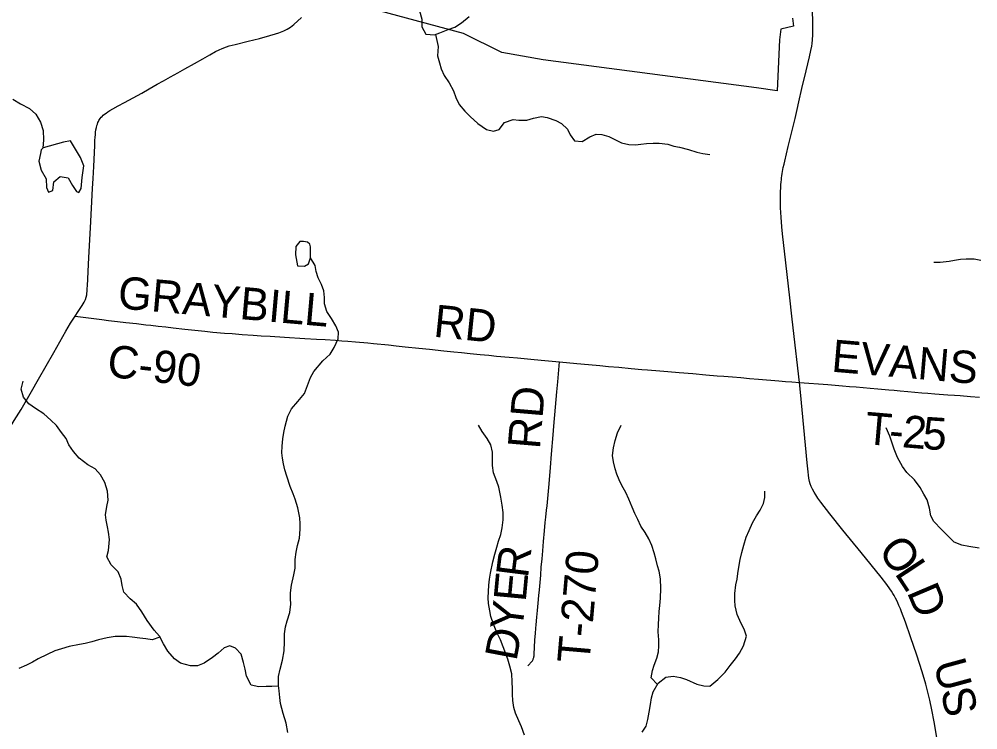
# Model space of a CAD drawing. Extents: x 1451455 to 1749751, y 218250 to 574981.
# Drawn here: x 1563948 to 1572855, y 302883 to 309481 of the extents above; entities that cross this region are included whole.
import ezdxf

# ---------------------------------------------------------------- set-up
doc = ezdxf.new("R2010")
doc.units = 0
for name, color, linetype in [('GM_X_Corporation', 7, 'Continuous'), ('GM_X_County_Road', 7, 'Continuous'), ('GM_X_County_Road_Text', 7, 'Continuous'), ('GM_X_Minor_Lake', 7, 'Continuous'), ('GM_X_Minor_River', 7, 'Continuous'), ('GM_X_Township_Road', 7, 'Continuous'), ('GM_X_Township_Road_Text', 7, 'Continuous')]:
    doc.layers.add(name, color=color, linetype=linetype)

msp = doc.modelspace()

# ---------------------------------------------------------------- linework, layer by layer
at = {"layer": 'GM_X_Corporation'}
msp.add_lwpolyline([(1571132.7, 309491.6), (1571141.2, 309415.4), (1571025.5, 309390), (1571011.4, 309288.4), (1570988.9, 308817.2), (1570797.1, 308842.6), (1568815.4, 309105.1), (1568432.1, 309172.7), (1568075.9, 309348.6), (1567304.8, 309556.1)], dxfattribs=at)
at = {"layer": 'GM_X_County_Road'}
for points in [[(1571196.9, 306106.8), (1571140.4, 306615.5), (1571127.6, 306723), (1571109.1, 306892.6), (1571071.2, 307218.5), (1571040.1, 307489), (1571033.2, 307554.1), (1571026.4, 307642.3), (1571022.7, 307729.5), (1571020.9, 307779.6), (1571020.9, 307874.7), (1571023.1, 307920.3), (1571025.1, 307946.3), (1571027.3, 307968.5), (1571029.5, 307991.6), (1571031.9, 308008.4), (1571034.3, 308027.5), (1571037.3, 308047), (1571040.3, 308066.1), (1571043.5, 308085), (1571047.1, 308103.9), (1571054.1, 308135.6), (1571060.5, 308164.4), (1571091.1, 308298.7), (1571134.9, 308473.6), (1571156.3, 308559.3), (1571175.5, 308641.9), (1571192.5, 308715.1), (1571220.8, 308839.2), (1571260, 309001.8), (1571291.2, 309132.7), (1571304.2, 309190.3), (1571311.1, 309230.2), (1571314.3, 309256.9), (1571317.4, 309288.5), (1571320.5, 309334.5), (1571322.3, 309406.8), (1571321.2, 309468.9), (1571318.2, 309547)], [(1564467.9, 306722.5), (1564497.5, 306765.9), (1564534.6, 306823.2), (1564552.4, 306853.8), (1564563.9, 306879.9), (1564570.3, 306901), (1564575.3, 306920.7), (1564577.9, 306938.5), (1564579.2, 306951.9), (1564580.2, 306966.6), (1564581.1, 306979.9), (1564582.3, 307004.8), (1564595, 307267.4), (1564609.7, 307542.7), (1564629.9, 307909.7), (1564634.7, 308002.2), (1564640.5, 308112.9), (1564649.7, 308309.6), (1564652.4, 308359.5), (1564653.6, 308381.2), (1564656.2, 308409.2), (1564658.6, 308431), (1564661.5, 308452.8), (1564665.8, 308474.2), (1564670.3, 308493.3), (1564674.7, 308507.9), (1564679.5, 308521.5), (1564684.7, 308532.2), (1564689.2, 308541.6), (1564695.3, 308550.9), (1564701.4, 308560.1), (1564709.8, 308571), (1564718.3, 308579.2), (1564729.3, 308589), (1564740.1, 308598.4), (1564756.1, 308610.2), (1564771.8, 308620.9), (1564791.2, 308632.7), (1564816.6, 308647.6), (1564869.2, 308676.5), (1564925.8, 308707.5), (1565087.2, 308795.5), (1565155.3, 308834.2), (1565229.9, 308876.5), (1565287.4, 308908.8), (1565352.8, 308945.4), (1565422.6, 308984.6), (1565487.2, 309020.9), (1565575.7, 309071), (1565653.2, 309114.7), (1565718.6, 309151.6), (1565773.4, 309180.9), (1565806.5, 309197.1), (1565833.8, 309209), (1565875.2, 309224.5), (1565900.3, 309232.8), (1565955.6, 309247.5), (1566074.8, 309276.3), (1566179.6, 309303.4), (1566276.1, 309328.7), (1566330.7, 309344.1), (1566359.8, 309354), (1566405.9, 309372.3), (1566438.5, 309388.7), (1566469.2, 309408.4), (1566500.5, 309432.8), (1566571.1, 309496.9)], [(1563614.6, 304851.9), (1563666.2, 305172.7), (1563681.9, 305263), (1563693.9, 305320.7), (1563708.5, 305377.6), (1563721.3, 305418), (1563732.8, 305448.4), (1563748.3, 305484.4), (1563769.9, 305528.3), (1563799.6, 305582.9), (1563849.3, 305667.7), (1563902.5, 305754.2), (1563965.8, 305857.8), (1564063.9, 306024.7), (1564128.7, 306138.7), (1564269.4, 306386.8), (1564380.6, 306583.9), (1564425.4, 306659.4), (1564467.9, 306722.5)], [(1564467.9, 306722.5), (1564715, 306691.3), (1564778.3, 306684), (1564862.6, 306674.2), (1564939.6, 306665.3), (1565037.3, 306654.1), (1565125.3, 306644.1), (1565171.8, 306638.9), (1565238.2, 306631.5), (1565311, 306623.4), (1565379.5, 306616.1), (1565486, 306603.4), (1565579.9, 306592.3), (1565672.5, 306583), (1565747.6, 306575.9), (1565855.4, 306567.4), (1565927.2, 306561.8), (1566020.5, 306554.9), (1566120.6, 306547.5), (1566195.9, 306542.5), (1566279.4, 306536.8), (1566413.3, 306528.1), (1566601.9, 306516.2), (1566709.1, 306509.3), (1566790.9, 306505.9), (1566885.6, 306500), (1566944.4, 306496.1), (1567000, 306492.1), (1567071.8, 306486.5), (1567185.8, 306476.1), (1567241.3, 306470.5), (1567380, 306456.3), (1567450.5, 306449.2), (1567533.3, 306440.4), (1567659.7, 306426.9), (1567759.2, 306416.3), (1567893.4, 306402.2), (1567986.4, 306392.4), (1568058.8, 306385), (1568138.9, 306376.8), (1568231.5, 306367.9), (1568312.2, 306360.1), (1568382.9, 306353.3), (1568500.4, 306343.4), (1568578.8, 306336.1), (1568732.3, 306322.2), (1568830.2, 306313.5), (1568968.7, 306300.3)], [(1568968.7, 306300.3), (1569127.5, 306285.3), (1569237.4, 306274), (1569343.1, 306264.6), (1569422.5, 306257.6), (1569519.6, 306248.9), (1569633, 306239.1), (1569731.8, 306229.9), (1569786.5, 306224.8), (1569901.1, 306214.7), (1569974.9, 306208.6), (1570078.8, 306200.4), (1570205.6, 306189.9), (1570327.3, 306179.8), (1570431.9, 306170.8), (1570494, 306165.6), (1570575.8, 306159.2), (1570653, 306152.9), (1570731.7, 306146.5), (1570816.6, 306139.6), (1571005.1, 306122.8), (1571066.6, 306117.8), (1571125.2, 306113), (1571196.9, 306106.8)], [(1572473.7, 302812.5), (1572449.3, 302958), (1572428.6, 303067.5), (1572409.8, 303157.3), (1572391.4, 303233.6), (1572371.4, 303306.3), (1572336.2, 303422.3), (1572286.5, 303575.1), (1572228.8, 303746), (1572181.6, 303882.4), (1572145.3, 303978.2), (1572134.8, 304005.7), (1572122, 304037.3), (1572111.1, 304063.1), (1572101.8, 304084.3), (1572089.9, 304105.5), (1572076.4, 304128.6), (1572063.8, 304149.7), (1572051.6, 304170.1), (1572036.7, 304192.3), (1572008.1, 304232), (1571956.2, 304299.6), (1571771.5, 304529.8), (1571601.3, 304738.2), (1571480.2, 304889.2), (1571395.6, 304997.7), (1571368.5, 305032.6), (1571348.8, 305063.6), (1571333.8, 305090), (1571318.9, 305116.8), (1571307, 305141.6), (1571298.2, 305165.4), (1571291.5, 305189.2), (1571285.3, 305218.6), (1571280.6, 305246), (1571277.7, 305277.6), (1571268.2, 305362.5), (1571205.8, 306018.8), (1571196.9, 306106.8)]]:
    msp.add_lwpolyline(points, dxfattribs=at)
at = {"layer": 'GM_X_Minor_Lake'}
for points in [[(1564145.6, 308232.8), (1564130.4, 308162.9), (1564151, 308078.5), (1564197.7, 307999.7), (1564200.3, 307919.5), (1564221.6, 307875.1), (1564259.8, 307890.5), (1564271.1, 307970.5), (1564327.9, 308021.6), (1564403.6, 308008.5), (1564442.4, 307937.8), (1564479.5, 307881.1), (1564503.3, 307870.7), (1564523.9, 307908.4), (1564533.6, 308012.4), (1564547.4, 308120.3), (1564518.7, 308196.9), (1564425.3, 308350.5), (1564359.2, 308339.5)], [(1564359.2, 308339.5), (1564169.6, 308287), (1564151.2, 308267.5), (1564145.6, 308232.8)], [(1566590.3, 307417.5), (1566554.3, 307418.1), (1566519.5, 307370.5), (1566516.2, 307292.5), (1566532.6, 307192.1), (1566598.5, 307189.1), (1566636.8, 307208.5), (1566653.7, 307264.3), (1566654.4, 307308.4)], [(1566654.4, 307308.4), (1566653.5, 307367.5), (1566647.1, 307393.7), (1566627.9, 307409.6), (1566590.3, 307417.5)]]:
    msp.add_lwpolyline(points, dxfattribs=at)
at = {"layer": 'GM_X_Minor_River'}
for points in [[(1567666.9, 309557.5), (1567689.6, 309481), (1567688.5, 309410.9), (1567725.3, 309342.3), (1567805.2, 309337), (1567857.4, 309354.2), (1567933.9, 309385.1), (1567996.2, 309408.1), (1568058.8, 309447.2), (1568129.7, 309506.2)], [(1567814.9, 309340.2), (1567839.3, 309226.3), (1567835.9, 309142.3), (1567852.8, 309075.9), (1567867.9, 309021.6), (1567896.8, 308957.1), (1567941.7, 308890.3), (1567984.4, 308815.5), (1568005.4, 308755.1), (1568036.2, 308688.6), (1568087.2, 308627.7), (1568138.4, 308578.8), (1568209.2, 308513.6), (1568290.3, 308458.3), (1568355.9, 308441.3), (1568408.1, 308456.5), (1568457.2, 308521.8), (1568537.6, 308550.6), (1568591.4, 308543.7), (1568665.4, 308544.6), (1568725.6, 308561.7), (1568801.8, 308576.5), (1568853.6, 308567.7), (1568933.1, 308540.4), (1568986.6, 308511.5), (1569041.7, 308458.6), (1569066.8, 308406.1), (1569105.9, 308351.5), (1569177.7, 308344.3), (1569250.4, 308389.3), (1569308.7, 308412.4), (1569360.7, 308411.6), (1569426.3, 308390.5), (1569481.8, 308365.6), (1569545.3, 308334.6), (1569610.9, 308317.6), (1569672.8, 308314.6), (1569724.9, 308319.8), (1569775, 308327), (1569839, 308330), (1569894.9, 308331.2), (1569974.7, 308319.9), (1570030.3, 308301), (1570082.2, 308292.2), (1570167.7, 308270.8), (1570245.3, 308245.6), (1570301, 308234.7), (1570364.8, 308223.7)], [(1563890.1, 308737.4), (1563959.4, 308696.3), (1564044.6, 308650.9), (1564103.6, 308597.9), (1564146.4, 308525.1), (1564171.1, 308446.6), (1564173.7, 308362.5), (1564166.9, 308284.1)], [(1566444.5, 302857), (1566427.9, 302943.4), (1566399.5, 303035.9), (1566377, 303128.3), (1566370, 303182.5), (1566363, 303244.7), (1566357.8, 303294.8), (1566357.2, 303376.8), (1566372.4, 303446.7), (1566395.7, 303528.4), (1566409.2, 303616.2), (1566412.5, 303698.3), (1566413.8, 303774.3), (1566422.9, 303838.2), (1566437.8, 303894.1), (1566461.1, 303971.8), (1566470.4, 304049.7), (1566469.2, 304101.8), (1566470.1, 304153.8), (1566479.3, 304225.7), (1566500.9, 304321.5), (1566511.9, 304383.4), (1566511.2, 304463.4), (1566520.4, 304533.4), (1566533.4, 304593.2), (1566552.5, 304663), (1566557.9, 304747), (1566558.7, 304797), (1566555.6, 304851.1), (1566537.2, 304943.5), (1566510.6, 305024), (1566493.4, 305074.3), (1566466.5, 305140.8), (1566434.2, 305239.4), (1566417.2, 305297.8), (1566404.1, 305354), (1566395, 305404.2), (1566387.8, 305454.4), (1566392.8, 305516.4), (1566398, 305584.4), (1566407, 305644.3), (1566417.9, 305702.2), (1566443.4, 305793.9), (1566478.5, 305863.4), (1566537.6, 305932.6), (1566598.8, 306005.7), (1566628, 306079.3), (1566653.3, 306155), (1566684.2, 306210.6), (1566767.7, 306309.4), (1566838.7, 306370.4), (1566875.7, 306431.9), (1566911, 306513.4), (1566916, 306575.4), (1566889, 306633.9), (1566850.2, 306700.6), (1566807.3, 306767.3), (1566784.5, 306837.8), (1566783.5, 306897.8), (1566778.5, 306958), (1566755.5, 307018.4), (1566726.6, 307081), (1566707.5, 307137.3), (1566696.5, 307193.6), (1566653.7, 307266.5)], [(1572446.7, 307226.1), (1572504.7, 307225.2), (1572586.8, 307235.9), (1572636.9, 307245.1), (1572693, 307252.3), (1572745, 307257.5), (1572820.9, 307256.3), (1572882.7, 307243.3)], [(1566358.6, 303287.8), (1566295.7, 303283.7), (1566241.8, 303286.6), (1566173.8, 303281.6), (1566104.1, 303296.8), (1566061.5, 303381.5), (1566046.6, 303445.8), (1566031.6, 303508.1), (1566010.9, 303584.5), (1565957.9, 303641.3), (1565906.3, 303662.2), (1565854, 303643), (1565797.2, 303593.8), (1565744.6, 303554.6), (1565667.8, 303501.8), (1565603.4, 303476.8), (1565539.5, 303475.8), (1565448, 303503.2), (1565390.7, 303542.1), (1565327.9, 303613.2), (1565289, 303679.9), (1565250.3, 303752.5), (1565201.2, 303807.4), (1565136.8, 303898.5), (1565086.1, 303977.3), (1565037.4, 304048.1), (1564980.3, 304099.1), (1564919.3, 304162.1), (1564904.4, 304222.4), (1564895.3, 304280.6), (1564868.5, 304349.1), (1564801.7, 304416.2), (1564760.9, 304488.9), (1564777.9, 304546.7), (1564785.6, 304648.7), (1564778.7, 304716.8), (1564769.5, 304767), (1564756.6, 304829.3), (1564751.4, 304879.5), (1564762.7, 304955.3), (1564773.7, 305015.2), (1564767.1, 305099.4), (1564742.4, 305177.9), (1564703.6, 305250.6), (1564654.6, 305307.4), (1564587.3, 305344.5), (1564506.4, 305405.8), (1564453.4, 305466.7), (1564410.5, 305529.5), (1564383.5, 305588), (1564342.4, 305642.7), (1564295.6, 305709.5), (1564242.4, 305758.3), (1564177.4, 305815.4), (1564100.3, 305866.7), (1564037.1, 305909.7), (1563988.1, 305972.6), (1563967.4, 306047), (1563984.6, 306120.8)], [(1568642.5, 302834.6), (1568613.8, 302911.2), (1568590.8, 302967.6), (1568560, 303038.1), (1568542.8, 303090.4), (1568533.9, 303156.6), (1568530.9, 303210.7), (1568531.8, 303264.7), (1568528.8, 303328.8), (1568526.1, 303402.9), (1568507.3, 303473.3), (1568488.3, 303537.6), (1568444.3, 303652.4), (1568419.4, 303716.9), (1568386.6, 303787.5), (1568355.9, 303864), (1568331.1, 303934.5), (1568320, 303986.7), (1568307.1, 304055), (1568304, 304107), (1568309.9, 304225.1), (1568316.9, 304283), (1568327.8, 304336.9), (1568347.5, 304442.7), (1568366.7, 304512.5), (1568385.8, 304580.2), (1568402.7, 304636), (1568423.7, 304695.8), (1568436.7, 304757.6), (1568445.9, 304831.5), (1568445.1, 304901.6), (1568436.2, 304969.8), (1568421.5, 305042.1), (1568403, 305136.5), (1568385.9, 305188.9), (1568353.3, 305269.5), (1568344.4, 305337.7), (1568346.5, 305459.8), (1568329.6, 305530.1), (1568294.7, 305588.7), (1568249.8, 305653.5), (1568214.8, 305712.1)], [(1569877, 303303.7), (1569818.5, 303364.7), (1569831.6, 303432.6), (1569848.5, 303484.3), (1569873.5, 303548), (1569886.5, 303605.9), (1569889.4, 303663.9), (1569890.3, 303717.9), (1569885.6, 303794.1), (1569888.7, 303860.1), (1569889.7, 303920.1), (1569892.7, 303982.1), (1569899.7, 304038.1), (1569906.8, 304106), (1569910.3, 304196), (1569905.8, 304284.2), (1569892.9, 304354.5), (1569879.8, 304406.7), (1569862.9, 304469.1), (1569847.8, 304525.4), (1569827, 304593.8), (1569798, 304656.3), (1569765, 304714.8), (1569724, 304773.5), (1569695.1, 304836.1), (1569668.1, 304892.5), (1569643, 304949), (1569612.3, 305025.5), (1569585.3, 305086), (1569548.5, 305152.7), (1569521.4, 305205.2), (1569500.2, 305255.5), (1569485.1, 305305.8), (1569468.2, 305372.2), (1569461.2, 305430.3), (1569470.3, 305502.3), (1569485.4, 305568.1), (1569506.6, 305639.9), (1569541.8, 305711.4)], [(1572868.3, 304568.4), (1572770.6, 304585.9), (1572704.9, 304598.9), (1572633.4, 304624.1), (1572582.3, 304676.9), (1572517.4, 304742), (1572444.7, 304817.2), (1572417.6, 304869.7), (1572404.8, 304940), (1572384.1, 305018.4), (1572353, 305070.9), (1572318.1, 305133.5), (1572265.3, 305204.4), (1572196.5, 305273.6), (1572153.4, 305326.3), (1572106.9, 305411.1), (1572078.2, 305489.7), (1572055.3, 305554.1), (1572036.2, 305610.5), (1572001.5, 305687.1)], [(1569736.1, 302859.6), (1569773, 302917), (1569790.1, 302978.8), (1569801.2, 303046.7), (1569812.4, 303118.6), (1569823.4, 303178.5), (1569838.3, 303234.3), (1569883.6, 303315.7), (1569954.5, 303370.6), (1570022.6, 303379.5), (1570092.3, 303368.4), (1570148, 303349.6), (1570245.2, 303308), (1570308.9, 303291), (1570364.8, 303288.1), (1570439.8, 303351), (1570506.9, 303418), (1570553.9, 303479.3), (1570602.8, 303540.6), (1570641.7, 303596.1), (1570678.8, 303663.5), (1570706.3, 303753.2), (1570683.4, 303817.6), (1570656.3, 303870.1), (1570619.7, 303954.8), (1570601.1, 304033.1), (1570597.9, 304083.2), (1570597, 304149.3), (1570606.3, 304229.2), (1570617.2, 304281.1), (1570626.1, 304335), (1570637.4, 304412.9), (1570646.2, 304464.8), (1570661.3, 304528.7), (1570680.4, 304596.4), (1570703.6, 304672.2), (1570728.6, 304733.8), (1570759.8, 304805.4), (1570796.8, 304868.9), (1570833.7, 304922.4), (1570864.7, 304984), (1570875.6, 305039.9), (1570876.6, 305097.9)], [(1565255.5, 303742.7), (1565183.8, 303719.6), (1565123.9, 303726.5), (1565068.1, 303735.4), (1564998.3, 303744.5), (1564944.4, 303749.3), (1564892.5, 303750.1), (1564838.5, 303749), (1564766.4, 303738.1), (1564684.1, 303719.4), (1564621.9, 303700.3), (1564559.7, 303685.3), (1564509.5, 303674.1), (1564411.3, 303657.6), (1564341, 303634.7), (1564278.7, 303615.7), (1564208.2, 303580.7), (1564125.6, 303542), (1564071.1, 303510.8), (1564016.6, 303481.7), (1563946.2, 303452.7)]]:
    msp.add_lwpolyline(points, dxfattribs=at)
at = {"layer": 'GM_X_Township_Road'}
for points in [[(1568747, 303822.7), (1568747.5, 303828.2), (1568749.9, 303856.4), (1568756.8, 303929.4), (1568763, 303990.6), (1568769.8, 304058.1), (1568777.2, 304131), (1568781.6, 304183.8), (1568793.1, 304320.1), (1568799.2, 304392.5), (1568806, 304470.9), (1568812.2, 304545.7), (1568819.4, 304631.6), (1568827.7, 304730.2), (1568835.2, 304807.5), (1568840.7, 304856.3), (1568848, 304921.7), (1568852, 304962), (1568858.7, 305029.3), (1568870.9, 305166.4), (1568884.6, 305319.1), (1568894.5, 305443.5), (1568910.4, 305621.2), (1568916.8, 305702.1), (1568932.2, 305879.2), (1568944.4, 306019.7), (1568952.6, 306114.3), (1568968.7, 306300.3)], [(1571196.9, 306106.8), (1571460.1, 306087.8), (1571597, 306076.8), (1571661, 306071.5), (1571724.6, 306066.2), (1571855.2, 306055.4), (1571926.1, 306049.1), (1572028.1, 306040), (1572078.4, 306035.2), (1572133.4, 306030), (1572204.4, 306023.2), (1572335.1, 306012), (1572388.8, 306008), (1572454.4, 306003.2), (1572577.1, 305994), (1572636.7, 305990.3), (1572691, 305986.2), (1572786.5, 305978.9), (1572869.1, 305972.3)], [(1568675.1, 303477.1), (1568713.7, 303519.9), (1568716.4, 303524), (1568719, 303528.5), (1568722, 303535.1), (1568724, 303540.7), (1568726.6, 303546.9), (1568728.6, 303553.6), (1568730, 303560), (1568731.4, 303569.7), (1568732.1, 303577.9), (1568732.5, 303586), (1568735.8, 303651.5), (1568739.6, 303714.1), (1568743.8, 303780.1), (1568747, 303822.7)]]:
    msp.add_lwpolyline(points, dxfattribs=at)

# ---------------------------------------------------------------- texts
at = {"layer": 'GM_X_County_Road_Text'}
for s, rotation, p in [('GRAYBILL', 354.96475, (1564857, 306797.6)), ('RD', 354.14152, (1567790.5, 306534.1)), ('C-90', 353.50936, (1564756.5, 306163.6)), ('O', 307.66843, (1571917.3, 304541.6)), ('L', 303.43036, (1572075.2, 304337.4)), ('D', 292.98933, (1572192, 304162.9)), ('U', 285.20033, (1572439.9, 303498.5)), ('S', 282.25439, (1572508.1, 303247.7))]:
    msp.add_text(s, height=300, rotation=rotation, dxfattribs=at).set_placement(p)
at = {"layer": 'GM_X_Township_Road_Text'}
for s, rotation, p in [('EVANS', 355.11694, (1571488.4, 306209)), ('RD', 85.11478, (1568785.1, 305483.4)), ('T', 355.0698, (1571797.9, 305537.4)), ('2', 355.26896, (1572145.4, 305507.5)), ('5', 356.12428, (1572334.4, 305491.9)), ('-', 355.10651, (1572021.7, 305518.1)), ('R', 82.9413, (1568674.3, 304286.4)), ('T-270', 85.04646, (1569245.2, 303492.6)), ('E', 84.6302, (1568653.6, 304065.4)), ('Y', 82.83028, (1568619.5, 303793.4)), ('D', 79.24909, (1568567.2, 303514.1))]:
    msp.add_text(s, height=300, rotation=rotation, dxfattribs=at).set_placement(p)

doc.saveas('drawing.dxf')
